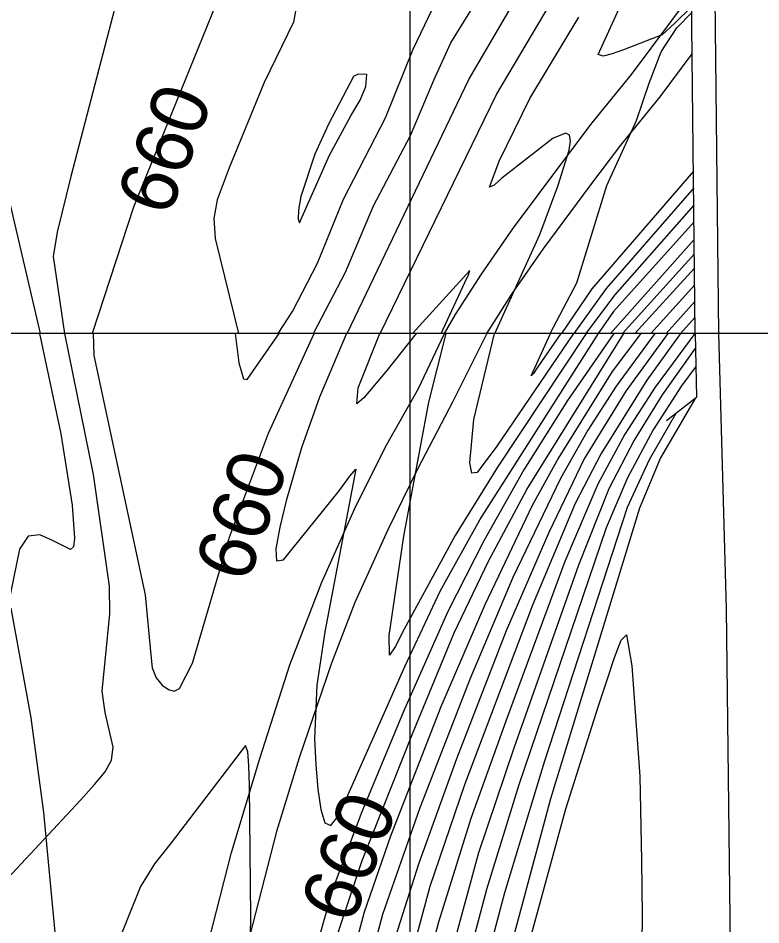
# Model space of a CAD drawing. Extents: x 79600 to 91800, y 75600 to 84400.
# Drawn here: x 86562.8 to 86823, y 79792.6 to 80110.5 of the extents above; entities that cross this region are included whole.
import ezdxf

# ---------------------------------------------------------------- set-up
doc = ezdxf.new("R2010")
doc.units = 0
for name, color, linetype in [('080-085$0$TI_BORDER', 7, 'Continuous'), ('080-090$0$BRIDGE', 7, 'Continuous'), ('080-090$0$GRID', 7, 'Continuous'), ('080-090$0$INDEX', 7, 'Continuous'), ('080-090$0$INDXLBL', 7, 'Continuous'), ('080-090$0$INTER', 7, 'Continuous'), ('080-090$0$INTERSTATE', 7, 'Continuous'), ('080-090$0$ROAD', 7, 'Continuous'), ('084-085$0$TI_BORDER', 7, 'Continuous'), ('084-090$0$BRIDGE', 7, 'Continuous'), ('084-090$0$GRID', 7, 'Continuous'), ('084-090$0$INDEX', 7, 'Continuous'), ('084-090$0$INDXLBL', 7, 'Continuous'), ('084-090$0$INTER', 7, 'Continuous'), ('084-090$0$INTERSTATE', 7, 'Continuous'), ('084-090$0$ROAD', 7, 'Continuous')]:
    doc.layers.add(name, color=color, linetype=linetype)

msp = doc.modelspace()

# ---------------------------------------------------------------- linework, layer by layer
at = {"layer": '080-085$0$TI_BORDER'}
msp.add_lwpolyline([(79700, 80300), (86700, 80300), (86700, 75700), (79700, 75700)], close=True, dxfattribs=at)
at = {"layer": '080-090$0$BRIDGE'}
for p, q in [((86800.06, 80000), (86800.44, 79977.47)), ((86800.44, 79977.47), (86789.93, 79969.32))]:
    msp.add_line(p, q, dxfattribs=at)
at = {"layer": '080-090$0$GRID'}
msp.add_line((90000, 80000), (85000, 80000), dxfattribs=at)
at = {"layer": '080-090$0$INDEX'}
for points in [[(86794.84, 80000), (86783.11, 79983.55), (86767.05, 79957.92), (86758.01, 79940.3), (86743.03, 79904.75), (86719.25, 79841.72), (86707.01, 79806.04), (86679.46, 79703.71), (86668.02, 79658.6), (86660.02, 79622.49), (86647.85, 79558.56), (86633.32, 79464.99), (86610.07, 79282.52), (86599.03, 79207.39), (86591.82, 79149.83), (86587.83, 79111.6), (86581.57, 79027.31), (86578.33, 78959.69), (86577.33, 78815.09), (86577.23, 78795.59), (86573.92, 78757.92)], [(86589.12, 80000), (86589.35, 79992.27), (86607.3, 79908.33), (86609.29, 79887.24), (86609.75, 79882.73), (86611.19, 79879.21), (86613.29, 79876.69), (86615.51, 79875.1), (86617.47, 79874.52), (86619.34, 79875.47), (86623.86, 79884.4), (86636.89, 79928.5), (86650.5, 79964.96), (86666.52, 80000)], [(86771.58, 80000), (86755.27, 79976.45), (86739.97, 79952.11), (86725.94, 79927.26), (86713.35, 79902.5), (86697.85, 79867.4), (86683.2, 79832.27), (86673.12, 79805.65), (86657.72, 79751.51)], [(86800.04, 79977.16), (86787.89, 79956.36), (86780.56, 79938.68), (86749.38, 79836.84), (86697.53, 79644.09), (86690.23, 79616.74), (86680.01, 79569.49), (86660.4, 79437.95), (86654.03, 79389.47), (86649.19, 79341.29), (86646.22, 79282.72), (86644.79, 79263.44), (86630.75, 79187.68), (86624.79, 79150.58), (86621.37, 79123.29), (86616.84, 79054.9), (86610.12, 78988.14), (86607.68, 78959.03), (86606.12, 78922.22), (86607.62, 78817.75), (86607.87, 78808.44), (86607.67, 78799.18), (86606.63, 78790.02), (86598.08, 78758.37)], [(86643.23, 79738.27), (86644.34, 79795.36), (86643.89, 79841.31), (86643.62, 79848.43), (86643.24, 79853.33), (86642.4, 79855.51), (86616.4, 79821.41), (86610.59, 79814), (86605.7, 79806.08), (86591.54, 79770.84)]]:
    msp.add_lwpolyline(points, dxfattribs=at)
at = {"layer": '080-090$0$INTER'}
for points in [[(86570.29, 80000), (86577.77, 79964.79), (86581.69, 79939.74), (86582.49, 79928.21), (86582.21, 79925.2), (86581.08, 79924.16), (86574.86, 79927.32), (86570.37, 79929.31), (86566.25, 79928.84), (86563.26, 79924.37), (86556.04, 79889.46), (86548.03, 79863.9), (86545.73, 79855.27), (86543.43, 79828.74), (86542.89, 79821.85), (86542.01, 79817.47), (86540.69, 79816.77), (86536.75, 79827.26), (86521.01, 79897.86), (86518.49, 79907.03), (86516.55, 79916.01), (86515.83, 79951.46), (86514.72, 79970.16), (86504.7, 80000)], [(86551.11, 79771.16), (86552.62, 79793.97), (86553.47, 79799.84), (86555.79, 79805.48), (86584.59, 79836.34), (86589.49, 79841.8), (86593.22, 79846.3), (86595.5, 79850.41), (86596.11, 79854.91), (86593.32, 79867.02), (86592.24, 79874.59), (86593.96, 79892.14), (86594.96, 79901.64), (86594.84, 79911.32), (86589.14, 79950.47), (86579.12, 80000)], [(86785.85, 80000), (86772.33, 79981.48), (86762.36, 79966.03), (86752.85, 79949.06), (86736.17, 79914.45), (86721.14, 79879.02), (86703.54, 79833.6), (86690.47, 79796.23), (86666.03, 79704.25), (86657.03, 79668.46), (86645.97, 79613.62), (86635.58, 79556.42), (86620.34, 79460.97), (86591.99, 79260.49), (86584.81, 79205.6), (86575.71, 79121.74), (86570.67, 79058.78), (86567.36, 78980.62), (86564.6, 78757.75)], [(86790.46, 80000), (86775.69, 79979.74), (86761.13, 79955.97), (86748.7, 79930.22), (86733.83, 79895.73), (86716.45, 79850.83), (86703.05, 79813.95), (86694.22, 79785.97), (86672.55, 79703.18), (86663.19, 79666.37), (86654.84, 79627.73), (86642.47, 79561.99), (86627.36, 79466.66), (86594.98, 79229.34), (86587.9, 79172.84), (86581.76, 79116.56), (86575.97, 79040.28), (86572.27, 78953.52), (86571.26, 78815.88), (86569.34, 78757.84)], [(86799.91, 80000), (86785.98, 79981.15), (86775.44, 79964.65), (86765.95, 79947.11), (86754.38, 79919.95), (86734.14, 79865.32), (86721.46, 79829.9), (86710.03, 79793.54), (86685.27, 79700), (86671.18, 79644.22), (86661.04, 79596.02), (86653.77, 79557.73), (86636.48, 79444.47), (86626.68, 79370.64), (86616.7, 79277.49), (86605.13, 79200.38), (86597.49, 79142.66), (86588.9, 79037.78), (86585.29, 78979.02), (86583.25, 78931.49), (86583.34, 78816.29), (86583.31, 78796.92), (86578.77, 78758.01)], [(86781, 80000), (86770.92, 79986.64), (86752.13, 79956.39), (86742.89, 79939.68), (86726.3, 79904.77), (86710.96, 79869.03), (86693.26, 79823.74), (86683.98, 79797.02), (86664.49, 79724.1), (86654.93, 79687.34), (86646.68, 79649.59), (86630.94, 79564.31), (86622.75, 79510.92), (86612.24, 79447.53), (86611.3, 79440.89), (86610.52, 79436.56), (86605.58, 79462.72), (86600.86, 79477.72), (86593.83, 79489.4)], [(86638.82, 80000), (86640.09, 79989.67), (86641.76, 79984.05), (86643.07, 79983.84), (86654.29, 80000)], [(86677.79, 80000), (86668.35, 79977.68), (86662.11, 79959.83), (86656.76, 79941.31), (86654.47, 79932.09), (86653.08, 79924.47), (86653.34, 79920.21), (86655.78, 79920.55), (86675.33, 79944.76), (86679.05, 79949.88), (86681.06, 79952.37), (86670.21, 79895.37), (86667.4, 79876.62), (86666.68, 79857.8), (86667.1, 79848.67), (86667.83, 79840.24), (86668.81, 79833.08), (86670.22, 79828.36), (86672.33, 79827.44), (86675.31, 79831.14), (86698.46, 79883.43), (86710.72, 79909.66), (86724.6, 79934.6), (86766.1, 80000)], [(86674.64, 79789.23), (86683.32, 79815.14), (86700.93, 79859.55), (86715.62, 79895.05), (86727.57, 79920.11), (86741.04, 79945.24), (86775.04, 80000)], [(86702.22, 80000), (86691.94, 79986.98), (86683.91, 79977.39), (86681.48, 79975.31), (86681.99, 79980.95), (86689.53, 80000)], [(86761.79, 80000), (86730.77, 79953.07), (86715.98, 79929.1), (86698.05, 79896.32), (86694.92, 79890.09), (86692.95, 79887.21), (86692.82, 79894.02), (86697.91, 79928.93), (86706.68, 79975.9), (86712.81, 80000)], [(86757.43, 80000), (86740.02, 79974.31), (86730.56, 79960.44), (86723.67, 79951.22), (86721.75, 79950.92), (86721.04, 79954.62), (86722.52, 79969.85), (86729.75, 80000)], [(86753.01, 80000), (86744.95, 79988.22), (86743.32, 79985.94), (86742.57, 79985.13), (86749.39, 80000)], [(86800.15, 79994.9), (86788.5, 79978.41), (86778.62, 79962.52), (86769.75, 79945.46), (86759.1, 79918.69), (86736.43, 79854.58), (86724.07, 79817.83), (86693.17, 79704.08), (86676.27, 79637.8), (86667.84, 79599.72), (86658.8, 79551.99), (86641.97, 79439.63), (86631.24, 79355.51), (86623.29, 79271.4), (86611.3, 79195.53), (86604.7, 79147.77), (86600.71, 79109.86), (86594.35, 79024.24), (86590.04, 78957.56), (86588.82, 78919.68), (86589.16, 78833.11), (86589.55, 78805.07), (86588.64, 78786.49), (86583.52, 78758.1)], [(86800.26, 79988.38), (86795.22, 79981.63), (86785.33, 79966.12), (86776.26, 79949.31), (86768.82, 79931.84), (86738.24, 79841.66), (86726.87, 79804.96), (86684.62, 79644.95), (86677.8, 79617.25), (86669.85, 79579.4), (86663.15, 79541.36), (86646.41, 79427.52), (86639.13, 79368.82), (86632.03, 79284.84), (86628.74, 79256.41), (86617.22, 79190.07), (86610.73, 79143.3), (86599.75, 79011.42), (86595.65, 78953.14), (86594.59, 78914.32), (86595.17, 78828.2), (86595.55, 78809.8), (86594.84, 78791.85), (86588.84, 78758.2)], [(86793.29, 79971.93), (86783.86, 79955.66), (86776.17, 79938.96), (86747.15, 79849.66), (86733.2, 79803.8), (86691.64, 79646.94), (86684.36, 79618.64), (86676.24, 79580.77), (86669.35, 79542.81), (86653.04, 79430.48), (86645.76, 79371.29), (86639.19, 79283.96), (86636.06, 79255.3), (86624.37, 79190.92), (86617.24, 79142.72), (86604.75, 78996.34), (86601.69, 78957.57), (86600.49, 78928.14), (86601.53, 78812.54), (86600.4, 78793.66), (86594.77, 78758.31)], [(86742.79, 79789.67), (86754.7, 79833.27), (86766.11, 79869.37), (86769.04, 79878.19), (86771.77, 79886.4), (86774.13, 79892.4), (86775.94, 79894.3), (86777.85, 79883.38), (86780.62, 79844.74), (86781.25, 79815.21), (86781.5, 79795.92), (86781.37, 79786.45)]]:
    msp.add_lwpolyline(points, dxfattribs=at)
at = {"layer": '080-090$0$INTERSTATE'}
for p, q in [((86703.02, 79980.66), (86712.18, 80000)), ((86727.06, 80000), (86715.13, 79976.05)), ((86691.49, 79960.21), (86703.02, 79980.66)), ((86715.13, 79976.05), (86702.72, 79952.42)), ((86680.62, 79938.35), (86691.49, 79960.21)), ((86702.72, 79952.42), (86692.28, 79931.11)), ((86669.15, 79912.77), (86680.62, 79938.35)), ((86692.28, 79931.11), (86680.82, 79905.67)), ((86658.04, 79883.72), (86669.15, 79912.77)), ((86680.82, 79905.67), (86672.59, 79884.33)), ((86560.17, 79903.65), (86567.19, 79865.18)), ((86647.43, 79850.93), (86658.04, 79883.72)), ((86672.59, 79884.33), (86661.28, 79851.13)), ((86567.19, 79865.18), (86571.67, 79832.01)), ((86637.51, 79817.99), (86647.43, 79850.93)), ((86661.28, 79851.13), (86653.27, 79825.36)), ((86571.67, 79832.01), (86575.71, 79788.75)), ((86653.27, 79825.36), (86643.84, 79788.53)), ((86629.7, 79787.36), (86637.51, 79817.99))]:
    msp.add_line(p, q, dxfattribs=at)
at = {"layer": '080-090$0$ROAD'}
for p, q in [((86808.21, 80000), (86810.95, 79903.39)), ((86810.95, 79903.39), (86817.47, 79336.21))]:
    msp.add_line(p, q, dxfattribs=at)
at = {"layer": '084-085$0$TI_BORDER'}
msp.add_lwpolyline([(79700, 84300), (86700, 84300), (86700, 79700), (79700, 79700)], close=True, dxfattribs=at)
at = {"layer": '084-090$0$BRIDGE'}
msp.add_lwpolyline([(86800.06, 80000), (86794.2, 80539.6), (86787.02, 80545.42)], dxfattribs=at)
at = {"layer": '084-090$0$GRID'}
msp.add_line((90000, 80000), (85000, 80000), dxfattribs=at)
at = {"layer": '084-090$0$INDEX'}
for p, q in [((86799.71, 80032.9), (86770.33, 80000)), ((86800, 80005.63), (86794.88, 80000))]:
    msp.add_line(p, q, dxfattribs=at)
msp.add_lwpolyline([(86666.27, 80000), (86677.52, 80021.42), (86687.29, 80044.71), (86700.31, 80069.37), (86708.4, 80088.73), (86714.41, 80101.9), (86728.98, 80125.63), (86734.79, 80134.38), (86736.9, 80138.97), (86738.35, 80144.23), (86738.69, 80149.21), (86737.49, 80152.81), (86734.45, 80154.24), (86712.51, 80151.89), (86703.19, 80149.95), (86661.51, 80133.17), (86653.42, 80129.45), (86642.48, 80123.94), (86639.47, 80122.98), (86636.94, 80121.95), (86632.06, 80115.33), (86603.17, 80044.23), (86588.74, 80000)], dxfattribs=at)
at = {"layer": '084-090$0$INTER'}
for p, q in [((86799.76, 80027.84), (86774.61, 80000)), ((86799.82, 80022.84), (86778.94, 80000)), ((86799.88, 80017.03), (86784.54, 80000)), ((86799.94, 80011.15), (86789.82, 80000)), ((86800.06, 80000.13), (86799.94, 80000))]:
    msp.add_line(p, q, dxfattribs=at)
for points in [[(86798.82, 80114.56), (86792.86, 80108.77), (86788.47, 80104.71), (86774.86, 80099.38), (86770.95, 80097.97), (86767.8, 80097.2), (86766.09, 80097.72), (86777.78, 80123.69), (86785.99, 80143.71), (86790.89, 80167.92), (86794.02, 80182.39), (86797.99, 80191.08)], [(86678.06, 80000), (86720.7, 80089.03), (86740.03, 80122.11), (86743.75, 80127.97), (86755.55, 80167.4), (86756.02, 80170.18), (86755.5, 80171.17), (86736.71, 80163.86), (86706.27, 80158.02), (86686.54, 80149.69), (86659.56, 80140.91), (86639.94, 80132.6), (86629.93, 80130.22), (86603.28, 80128.69), (86599.77, 80128.33), (86597.48, 80127.03), (86596.65, 80114.15), (86581.28, 80054.97), (86576.48, 80035.53), (86575.03, 80026.92), (86578.97, 80000)], [(86662.07, 80124.75), (86659.25, 80109.15), (86648.96, 80087.98), (86636.73, 80058.06), (86632.55, 80046.83), (86631.31, 80040.29), (86631.83, 80033.21), (86640.01, 80000)], [(86560.57, 80120.33), (86554.36, 80108.32), (86549.97, 80096.48), (86548.07, 80086.91), (86547.99, 80079.83), (86549.41, 80072.15), (86558.06, 80053.15), (86570.5, 80000)], [(86689.62, 80000), (86730.43, 80083.71), (86751.24, 80118.94)], [(86653.92, 80000), (86658.93, 80007.67), (86667.69, 80024.62), (86676.8, 80047.1), (86691.5, 80075.6), (86701.26, 80099.69), (86707.95, 80113.75)], [(86749.16, 80000), (86758.53, 80017.72), (86769.13, 80051.87), (86779.46, 80074.6), (86783.93, 80087.67), (86788.09, 80098.66), (86793.61, 80107.12), (86798.84, 80112.44)], [(86729.81, 80000), (86745.55, 80034.6), (86751.87, 80051.65), (86755.86, 80064.24), (86756.35, 80067.44), (86756.03, 80069.5), (86754.73, 80070.16), (86750.23, 80068.48), (86732.32, 80054.44), (86729.55, 80051.95), (86728.01, 80051.3), (86731.3, 80060.32), (86742.06, 80082.3), (86759.23, 80110.85)], [(86799.45, 80056.85), (86763.83, 80015.66), (86753.21, 80000)], [(86799.51, 80050.99), (86768.89, 80015.69), (86757.49, 80000)], [(86799.58, 80044.93), (86771.79, 80013.39), (86761.77, 80000)], [(86799.64, 80039.14), (86771.42, 80007.63), (86766.05, 80000)], [(86711.07, 80000), (86719.34, 80017.84), (86720.54, 80020.52), (86721.06, 80022), (86701.03, 80000)]]:
    msp.add_lwpolyline(points, dxfattribs=at)
msp.add_lwpolyline([(86680.27, 80090), (86671.5, 80073.38), (86666.71, 80062.83), (86661.83, 80047.93), (86661.04, 80043.32), (86660.9, 80040.05), (86661.37, 80038.8), (86671.87, 80062.5), (86679.42, 80076.22), (86682.66, 80081.78), (86684.59, 80086.57), (86684.98, 80090.7), (86681.92, 80090.91)], close=True, dxfattribs=at)
at = {"layer": '084-090$0$INTERSTATE'}
for points in [[(86712.18, 80000), (86716.09, 80006.57), (86725.13, 80020.78), (86736.37, 80036.94), (86752.91, 80059.23), (86763.89, 80073.83), (86777.73, 80090.78), (86798.77, 80119.08)], [(86727.06, 80000), (86735.77, 80013.69), (86746.75, 80029.48), (86763.15, 80051.58), (86773.96, 80065.94), (86787.82, 80082.92), (86799, 80097.96)]]:
    msp.add_lwpolyline(points, dxfattribs=at)
at = {"layer": '084-090$0$ROAD'}
msp.add_line((86802.06, 80555.35), (86808.21, 80000), dxfattribs=at)

# ---------------------------------------------------------------- texts
at = {"layer": '080-090$0$INDXLBL'}
for rotation, p in [(71.0369, (86643.18, 79911.9)), (68.6744, (86679.7, 79792.14))]:
    msp.add_text('660', height=20, rotation=rotation, dxfattribs=at).set_placement(p)
at = {"layer": '084-090$0$INDXLBL'}
msp.add_text('660', height=20, rotation=69.6695, dxfattribs=at).set_placement((86615.58, 80040.31))

doc.saveas('drawing.dxf')
